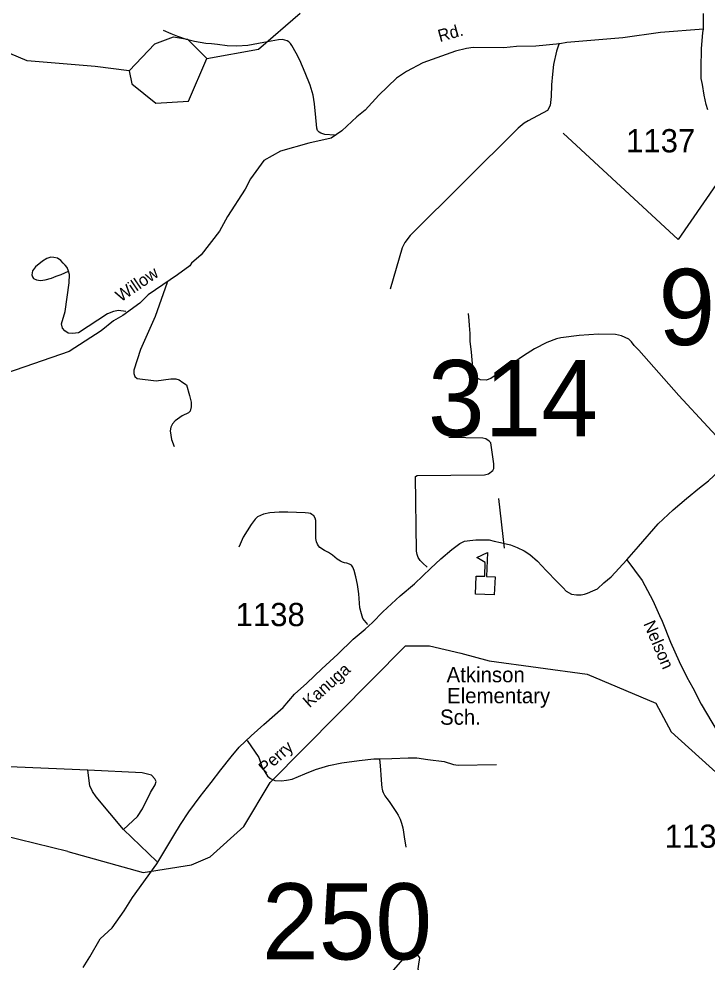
# Model space of a CAD drawing. Extents: x 884530 to 1028605, y 526725 to 653634.
# Drawn here: x 955468 to 959170, y 574776 to 579851 of the extents above; entities that cross this region are included whole.
import ezdxf

# ---------------------------------------------------------------- set-up
doc = ezdxf.new("R2010")
doc.units = 0
for name, color, linetype in [('Exist Cultural Educational Facility Elementary CELL', 7, 'Continuous'), ('Exist Cultural Educational Facility High Label', 7, 'Continuous'), ('Exist Hydrographic Bay Label', 7, 'Continuous'), ('Exist Hydrographic Creek Single Shore', 7, 'Continuous'), ('Exist Hydrographic Creek Single Shore Label', 7, 'Continuous'), ('Exist Hydrographic Misc Water Feature', 7, 'Continuous'), ('Exist Road Non-System Type 51', 7, 'Continuous'), ('Exist Road Secondary Structure Standard Bridge Number Label', 7, 'Continuous'), ('Exist Road Secondary Type 41 Attributed', 7, 'Continuous'), ('Exist Road Secondary Type 51 Attributed', 7, 'Continuous'), ('Exist Road Secondary Type 51 Label', 7, 'Continuous'), ('Exist Road Secondary Type 51 Number Label', 7, 'Continuous')]:
    doc.layers.add(name, color=color, linetype=linetype)

msp = doc.modelspace()

# ---------------------------------------------------------------- linework, layer by layer
at = {"layer": 'Exist Cultural Educational Facility Elementary CELL'}
msp.add_lwpolyline([(957924.2, 576755.6), (957928, 576853.4), (957974, 576851.7), (957976.9, 576926.7), (957930.8, 576952.7), (957988.5, 576979.7), (957983.6, 576851.3), (958029.6, 576849.5), (958025.8, 576751.7)], close=True, dxfattribs=at)
at = {"layer": 'Exist Hydrographic Bay Label'}
for points in [[(956060.8, 579571.7), (956199.3, 579716.6), (956300.5, 579753.9), (956375.3, 579742.6), (956480.1, 579638.7)], [(956204.9, 579398.1), (956380.3, 579407.7), (956480.1, 579638.7)], [(956060.8, 579571.7), (956075.2, 579502.5), (956204.9, 579398.1)]]:
    msp.add_lwpolyline(points, dxfattribs=at)
at = {"layer": 'Exist Hydrographic Creek Single Shore'}
for points in [[(955878.1, 579595.1), (955513.6, 579625.4), (955209.6, 579752.9), (954973.2, 579902.1), (954735.2, 580011.9), (954544.8, 580051.7), (954430.4, 580113.1), (954046.2, 580101.2), (953855.9, 580141.1), (953455.4, 580132.7), (953328.8, 580086.1), (953031.5, 579784.1), (952856.8, 579755.7), (952734, 579807.7), (952630.2, 580147.8), (952328, 580525.7), (951709.5, 580686.3), (951128.8, 580771.3)], [(955732, 575371.2), (954851.6, 575585.8), (954691.4, 575766.3), (954680.5, 575927.2), (954751.5, 576050.5), (954753.8, 576116.1), (954620.1, 576338.7), (954290.9, 576456.9), (954171.2, 576719.5), (954027.2, 576780.9), (953781.7, 576825.8), (953481.6, 576912.9), (953171.8, 576873.1), (952980.5, 576886.8), (952800.2, 576979.1), (952713.6, 577122), (952694.3, 577283.1), (952701.2, 577706.4), (952702.9, 577818.5), (952740.6, 577979.1), (952797.3, 578404.3), (952561.2, 578848.3)], [(955732, 575371.2), (956136.5, 575258), (956396.4, 575298.7), (956498, 575342.6), (956678.9, 575506.3), (956820.5, 575743.1), (957548.7, 576476.8), (957676.2, 576476.8), (957846.2, 576439), (957997.2, 576396.5), (958525.2, 576325.7), (958895.4, 576169.3), (958977.5, 576015.4), (959293, 575728.8)]]:
    msp.add_lwpolyline(points, dxfattribs=at)
at = {"layer": 'Exist Hydrographic Misc Water Feature'}
msp.add_line((956060.8, 579571.7), (955878.1, 579595.1), dxfattribs=at)
msp.add_lwpolyline([(956480.1, 579638.7), (956757, 579689), (956980.5, 579881.3)], dxfattribs=at)
at = {"layer": 'Exist Road Non-System Type 51'}
for p, q in [((958079.8, 577004), (958049.7, 577271.3)), ((956211.1, 575316.4), (956031.3, 575489.3))]:
    msp.add_line(p, q, dxfattribs=at)
for points in [[(957165.2, 579225.2), (957113.4, 579230), (957092.5, 579235.7), (957083.1, 579242), (957075.3, 579250.9), (957071.1, 579263.9), (957069, 579283.3), (957066.3, 579320.9), (957058.5, 579394.6), (957051.8, 579440.6), (957034.5, 579495.5), (957008.9, 579561.3), (956979.1, 579629.9), (956959.7, 579667), (956936.1, 579708.8), (956929.4, 579718.7), (956921.1, 579727.1), (956911.1, 579732.9), (956886, 579740.7), (956864.1, 579739.1), (956785.6, 579724.5), (956700.4, 579708.3), (956639.8, 579704.6), (956588.6, 579705.7), (956536.8, 579713), (956503.9, 579716.6), (956474.7, 579719.3), (956444.3, 579724.5), (956412.9, 579729.7), (956370.6, 579741.2), (956322.5, 579757.4), (956288, 579771.5), (956245.6, 579788.8)], [(958375.3, 579719.8), (958360.2, 579677.3), (958344.4, 579606.1), (958338.1, 579553.9), (958333.4, 579496.9), (958331.7, 579433.6), (958325.5, 579386.1), (958311.2, 579359.2), (958207.2, 579302.7), (958186.3, 579289.9), (958154.1, 579262.4), (957572.9, 578684.8), (957544.5, 578648.4), (957529.7, 578619), (957465.2, 578396.4)], [(959288, 579058.1), (959015.3, 578664.8), (958396.6, 579235.8)], [(956043.5, 578275.9), (956004.2, 578282.5), (955977.5, 578277.2), (955944.3, 578263.9), (955788.8, 578162.8), (955756.8, 578157.5), (955732.9, 578160.2), (955715.8, 578172.4), (955703.7, 578186.7), (955698.3, 578210.7), (955716.7, 578277), (955739.6, 578431.4), (955740.9, 578476.6), (955734.4, 578494.5), (955727.6, 578513.5), (955717.6, 578526), (955706.4, 578537.1), (955694, 578550.8), (955676.6, 578563.3), (955655.5, 578567), (955639.3, 578568.2), (955619.4, 578562), (955594.5, 578548.3), (955557.2, 578517.2), (955542.3, 578494.8), (955538.5, 578473.7), (955540.8, 578462.8), (955547.2, 578453.8), (955563.4, 578447.6), (955584.5, 578443.8), (955609.4, 578447.6), (955643, 578456.2), (955669.1, 578467.5), (955696.5, 578476.2), (955734.4, 578494.5)], [(956266.6, 578433.6), (956201.5, 578250), (956121.6, 578072.4), (956086.6, 577961.8), (956087.5, 577943.2), (956091.7, 577926.8), (956104, 577916.6), (956207.2, 577904.2), (956285.5, 577914.1), (956313.3, 577913.5), (956329.9, 577908.2), (956350.1, 577894.7), (956369.3, 577881.9), (956385.2, 577825.2), (956394.4, 577788.3), (956395.4, 577763.7), (956389.8, 577740.8), (956380, 577730.9), (956346.5, 577715.8), (956308.2, 577687.8), (956294.8, 577671.4), (956285.6, 577654.9), (956281.5, 577634.4), (956289.6, 577588.3), (956303.2, 577549.6)], [(959330.6, 577487.8), (959018.5, 577824.8), (958803.7, 578069.5), (958777.4, 578093.3), (958763.5, 578113.7), (958748.6, 578127), (958709.6, 578146.5), (958678.2, 578153.4), (958585.5, 578154.9), (958481.4, 578147.3), (958383.6, 578135.3), (958359.6, 578129.2), (958307.7, 578110), (958242.5, 578075.8), (958182, 578037.9), (958007.1, 577916.6), (957981, 577907.8), (957951.8, 577908.4), (957932, 577919.5), (957911.8, 577955.8), (957902.1, 578058.3), (957896.7, 578116.3), (957895.3, 578159.1), (957892.6, 578202), (957889.9, 578227.8), (957887.2, 578265.9)], [(957611.6, 577394.7), (957973.4, 577398.3), (957994.7, 577402.4), (958017.8, 577422), (958022.3, 577431.6), (958022.7, 577456.9), (958007.3, 577570.3), (957998.2, 577578.6), (957979.8, 577591.5), (957964.1, 577594.3), (957780.7, 577598.9)], [(957664.9, 576901.4), (957640.7, 576922), (957626.1, 576937.1), (957615.7, 576952.2), (957611, 576969.2), (957608, 576986.2), (957602, 577388.9), (957611.6, 577394.7)], [(957344.9, 576593.2), (957318.2, 576625.1), (957310.6, 576650), (957302.9, 576682.6), (957297.1, 576757.2), (957289.5, 576807), (957279.9, 576849.1), (957272.2, 576883.6), (957264.6, 576900.8), (957257.1, 576911), (957247.1, 576917.2), (957232, 576921.8), (957219.4, 576924.1), (957208.4, 576927.9), (957197.6, 576933.3), (957180.4, 576944.8), (957155.5, 576965.9), (957134.4, 576979.2), (957111.5, 576990.7), (957086.5, 577006.1), (957080, 577016), (957074.3, 577024.4), (957069.5, 577037.7), (957068.2, 577046), (957066.5, 577056), (957065.8, 577083), (957065.5, 577113.2), (957065.5, 577134.3), (957065.5, 577151.5), (957062, 577165.5), (957054.4, 577176.3), (957045, 577184), (957036.8, 577189.8), (957025.3, 577191.7), (957008.1, 577193.6), (956914.3, 577197.4), (956868.4, 577197.4), (956818.6, 577193.6), (956784.2, 577186), (956767.3, 577178.9), (956752.7, 577171.7), (956739, 577159.1), (956717.1, 577130.4), (956695.6, 577096.9), (956675.1, 577061.6), (956657.8, 577025.2), (956652, 577008)], [(956696.8, 575968.1), (956759.4, 575877.4), (956776.6, 575823.4), (956805.2, 575776.4), (956822.4, 575763.5), (956845.6, 575752.9), (956880.9, 575751.2), (956908.3, 575754.6), (956938.9, 575760.4), (957005.8, 575788.2), (957063.6, 575813), (957135, 575833.4), (957205.3, 575848.1), (957298, 575860.8), (957376.8, 575869.2), (957408.8, 575869.8)], [(955838.9, 575809.1), (955374.6, 575828.6), (955065.3, 575860.9)], [(957408.8, 575869.8), (957474.9, 575871), (957562.7, 575875.4), (957608.6, 575875), (957668.6, 575865.2), (957755.6, 575854.6), (957805.3, 575838.2), (957830.9, 575835), (958037.4, 575839.6)], [(957408.8, 575869.8), (957411.8, 575831.5), (957413.5, 575807.8), (957415.4, 575782.6), (957417.4, 575757.4), (957419.3, 575733.7), (957421.2, 575713.9), (957422.5, 575706.2), (957425.1, 575697.1), (957428.5, 575687.8), (957437.4, 575670.5), (957448.4, 575655.3), (957460.3, 575639.5), (957474.9, 575617.8), (957488.1, 575596.8), (957499.1, 575580.9), (957508.5, 575565.8), (957518.7, 575545), (957527.3, 575522.5), (957533.5, 575498.6), (957537, 575475.4), (957539.9, 575450.7), (957549.1, 575395.1)], [(956031.3, 575489.3), (956106.4, 575559.3), (956134, 575601.2), (956176.7, 575689.2), (956202.2, 575729.2), (956206.9, 575748), (956199.3, 575762), (956182, 575780.9), (956131.2, 575794.7), (955838.9, 575809.1)], [(956031.3, 575489.3), (955884, 575664.4), (955864.8, 575693.3), (955849.3, 575724.2), (955838.9, 575809.1)], [(957413.4, 574048.9), (957380.2, 574163.4), (957340.1, 574305), (957333.7, 574346), (957337.3, 574390.3), (957349.9, 574476.3), (957378.3, 574593.1), (957444.7, 574687.8), (957509.5, 574762.3), (957545.9, 574803.5), (957563.7, 574822.2), (957588, 574824.6), (957609, 574818.1), (957622.9, 574799.5), (957617.9, 574763.9), (957614.8, 574739.6), (957635, 574672.5)]]:
    msp.add_lwpolyline(points, dxfattribs=at)
at = {"layer": 'Exist Road Secondary Type 41 Attributed'}
msp.add_lwpolyline([(958738.2, 576941.3), (958821.6, 576829.3), (958878.5, 576721.1), (958913.5, 576641.1), (958928.5, 576610.4), (958973.2, 576497.3), (959020.7, 576394), (959061.8, 576308.5), (959092.9, 576252.5), (959137.7, 576162.9), (959195.9, 576066.1), (959230, 576009), (959320.6, 575875.3), (959410.2, 575748.3), (959428.9, 575696), (959441.5, 575665.4), (959449, 575627.3)], dxfattribs=at)
at = {"layer": 'Exist Road Secondary Type 51 Attributed'}
for points in [[(959150.9, 579795.6), (959150.9, 579880.3)], [(959150.9, 579795.6), (958920, 579778), (958717.4, 579749.8), (958416.1, 579725.1), (958378.6, 579717.7), (958248.7, 579703.9), (958144.7, 579702.2), (958077.8, 579695.1), (957911.4, 579697.3), (957875.4, 579692.7), (957817, 579677.5), (957640.8, 579614), (957553.4, 579569), (957498.9, 579532), (957405.4, 579441.3), (957331.4, 579360.2), (957286.7, 579324.3), (957204.8, 579249.2), (957148.8, 579209.4), (957027.3, 579182.9), (956875.2, 579139.6), (956785.7, 579089.2), (956714, 578991.1), (956684.9, 578934.3), (956590.6, 578788.3), (956546.8, 578709.7), (956448.2, 578581), (956397.1, 578536.9), (956387.1, 578522), (956322, 578473.2), (956164.2, 578366.7), (956119.5, 578320.8), (956027.6, 578255.1), (955976.8, 578227.3), (955910.7, 578172.2), (955738.9, 578061.6), (955402.4, 577945.2)], [(959174.4, 579361.3), (959165.5, 579390.6), (959155.3, 579441), (959145.3, 579497.7), (959137.6, 579530.1), (959137.6, 579586.1), (959140.3, 579689.8), (959147.3, 579778.7), (959150.9, 579795.6)], [(958738.2, 576941.3), (958800.8, 577011.5), (958907, 577134.8), (958988.5, 577208.9), (959058.7, 577269.6), (959128.9, 577328.4), (959177.9, 577366.3), (959287.1, 577468), (959340.6, 577508.1), (959348.9, 577513.8), (959391.9, 577541.8), (959454.9, 577587.3), (959506.4, 577631.7), (959547.4, 577665.2), (959602.4, 577718.3), (959646, 577756.3)], [(955814.1, 574746.4), (955849.6, 574803.6), (955906.2, 574900.4), (955969.5, 574960.4), (956035.5, 575050.8), (956080, 575123.3), (956210.3, 575305.3), (956301.6, 575457.3), (956337.5, 575517), (956381.6, 575583.5), (956443.7, 575667.1), (956503.1, 575741.4), (956554.9, 575810.7), (956609.8, 575881.1), (956652.4, 575932), (956718.3, 575994), (956786.3, 576053.7), (956889.3, 576145.6), (956950.4, 576217.9), (957017, 576276.4), (957097.2, 576353), (957184, 576432), (957266.8, 576513.2), (957330.7, 576567.1), (957370.1, 576603.7), (957426, 576659.8), (957519.2, 576746.6), (957595.5, 576812.1), (957641, 576854.6), (957682.4, 576893.1), (957738.2, 576945.2), (957797.9, 576995.3), (957841.1, 577027.6), (957865.6, 577040.9), (957893.7, 577043.9), (957925.8, 577048.9), (957963.7, 577047.5), (957998, 577048.2), (958025.6, 577041.3), (958059.5, 577034.2), (958073.2, 577029.7), (958113, 577020.3), (958148.6, 577007), (958186, 576989.6), (958217.2, 576968.6), (958258.1, 576933.2), (958304.3, 576883.6), (958364.3, 576821.4), (958395.3, 576790.4), (958412.5, 576771.3), (958440.9, 576756.1), (958467.5, 576752.3), (958492.2, 576752.8), (958510.3, 576756.1), (958526.5, 576760.6), (958554.9, 576773.6), (958581.3, 576784.5), (958614.7, 576815.9), (958653.8, 576848.5), (958738.2, 576941.3)]]:
    msp.add_lwpolyline(points, dxfattribs=at)

# ---------------------------------------------------------------- texts
at = {"layer": 'Exist Cultural Educational Facility High Label'}
for s, p in [('Atkinson', (957769, 576281.5)), ('Elementary', (957771.6, 576168.6)), ('Sch.', (957733.8, 576053))]:
    msp.add_text(s, height=82.02, dxfattribs=at).set_placement(p)
at = {"layer": 'Exist Hydrographic Creek Single Shore Label'}
msp.add_text('Perry', height=65.62, rotation=41.6723, dxfattribs=at).set_placement((956793.1, 575784.6))
msp.add_text('Perry', height=65.62, rotation=41.6723, dxfattribs=at).set_placement((956793.1, 575784.6))
at = {"layer": 'Exist Road Secondary Structure Standard Bridge Number Label'}
for s, p in [('99', (958908.7, 578096.1)), ('314', (957668.5, 577605.4)), ('250', (956776, 574789.9))]:
    msp.add_text(s, height=410.1, dxfattribs=at).set_placement(p)
at = {"layer": 'Exist Road Secondary Type 51 Label'}
for s, rotation, p in [('Rd.', 15.4754, (957732.5, 579726.6)), ('Willow', 34.3859, (956016.7, 578325.4)), ('Nelson', 293.1384, (958826.4, 576596.9)), ('Kanuga', 41.5092, (957031.1, 576141.2))]:
    msp.add_text(s, height=65.62, rotation=rotation, dxfattribs=at).set_placement(p)
at = {"layer": 'Exist Road Secondary Type 51 Number Label'}
for s, p in [('1137', (958734.6, 579133.2)), ('1138', (956634.4, 576583.6)), ('1139', (958942.5, 575390.8))]:
    msp.add_text(s, height=125, dxfattribs=at).set_placement(p)

doc.saveas('drawing.dxf')
